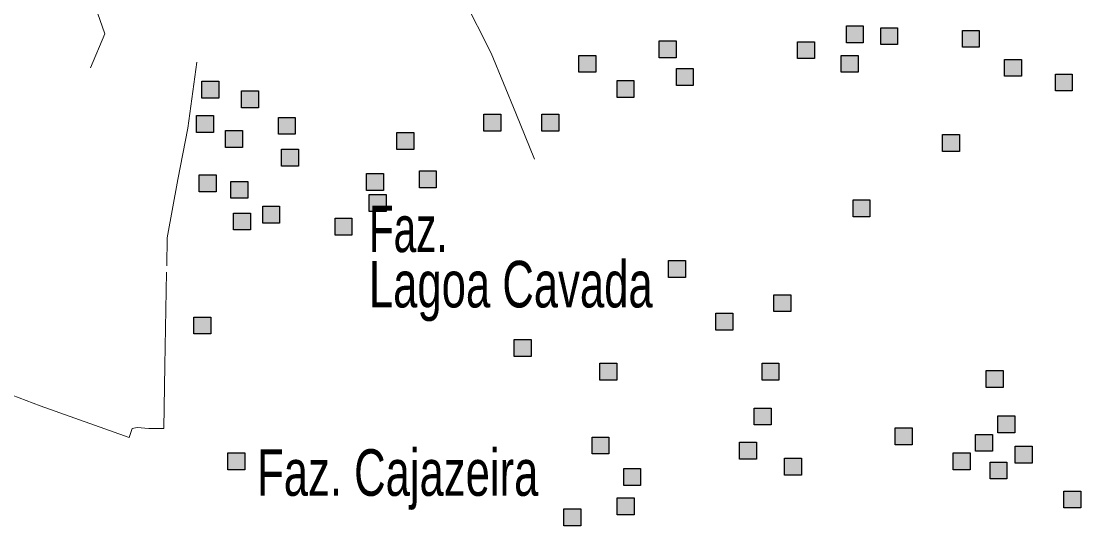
# Model space of a CAD drawing. Extents: x 445.4 to 500, y 8728.7 to 8784.
# Drawn here: x 476.005 to 479.643, y 8732.193 to 8733.927 of the extents above; entities that cross this region are included whole.
import ezdxf

# ---------------------------------------------------------------- set-up
doc = ezdxf.new("R2010")
doc.units = 0
doc.header["$LTSCALE"] = 0.064
doc.linetypes.add('DOT_DASHED', pattern=[7.7, 5, -1.2, 0.3, -1.2])
doc.layers.add('2', color=7, linetype='Continuous', lineweight=25)
doc.layers.add('22', color=7, linetype='DOT_DASHED', lineweight=13)
doc.layers.add('61', color=7, linetype='Continuous')

msp = doc.modelspace()

# ---------------------------------------------------------------- hatches: boundary and pattern name
at = {"layer": '2'}
for points in [[(478.8385, 8733.9109), (478.8965, 8733.9109), (478.8965, 8733.8529), (478.8385, 8733.8529)], [(478.9562, 8733.9046), (479.0142, 8733.9046), (479.0142, 8733.8466), (478.9562, 8733.8466)], [(479.2367, 8733.8956), (479.2947, 8733.8956), (479.2947, 8733.8376), (479.2367, 8733.8376)], [(478.196, 8733.8593), (478.254, 8733.8593), (478.254, 8733.8013), (478.196, 8733.8013)], [(478.6711, 8733.8566), (478.7291, 8733.8566), (478.7291, 8733.7986), (478.6711, 8733.7986)], [(477.92, 8733.8095), (477.978, 8733.8095), (477.978, 8733.7515), (477.92, 8733.7515)], [(478.8204, 8733.8095), (478.8784, 8733.8095), (478.8784, 8733.7515), (478.8204, 8733.7515)], [(479.3815, 8733.796), (479.4395, 8733.796), (479.4395, 8733.738), (479.3815, 8733.738)], [(478.2548, 8733.7643), (478.3128, 8733.7643), (478.3128, 8733.7063), (478.2548, 8733.7063)], [(479.556, 8733.7453), (479.614, 8733.7453), (479.614, 8733.6873), (479.556, 8733.6873)], [(476.6258, 8733.7208), (476.6838, 8733.7208), (476.6838, 8733.6628), (476.6258, 8733.6628)], [(478.0512, 8733.7235), (478.1092, 8733.7235), (478.1092, 8733.6655), (478.0512, 8733.6655)], [(476.7616, 8733.6873), (476.8196, 8733.6873), (476.8196, 8733.6293), (476.7616, 8733.6293)], [(476.6077, 8733.603), (476.6657, 8733.603), (476.6657, 8733.545), (476.6077, 8733.545)], [(476.8883, 8733.5967), (476.9463, 8733.5967), (476.9463, 8733.5387), (476.8883, 8733.5387)], [(477.5942, 8733.6076), (477.6522, 8733.6076), (477.6522, 8733.5496), (477.5942, 8733.5496)], [(477.7933, 8733.6076), (477.8513, 8733.6076), (477.8513, 8733.5496), (477.7933, 8733.5496)], [(476.7073, 8733.5515), (476.7653, 8733.5515), (476.7653, 8733.4935), (476.7073, 8733.4935)], [(477.2955, 8733.5442), (477.3535, 8733.5442), (477.3535, 8733.4862), (477.2955, 8733.4862)], [(479.1689, 8733.5379), (479.2269, 8733.5379), (479.2269, 8733.4799), (479.1689, 8733.4799)], [(476.8995, 8733.4875), (476.9575, 8733.4875), (476.9575, 8733.4295), (476.8995, 8733.4295)], [(477.1914, 8733.4038), (477.2494, 8733.4038), (477.2494, 8733.3458), (477.1914, 8733.3458)], [(477.3724, 8733.4129), (477.4304, 8733.4129), (477.4304, 8733.3549), (477.3724, 8733.3549)], [(476.6167, 8733.3993), (476.6747, 8733.3993), (476.6747, 8733.3413), (476.6167, 8733.3413)], [(476.7254, 8733.3767), (476.7834, 8733.3767), (476.7834, 8733.3187), (476.7254, 8733.3187)], [(477.2005, 8733.3314), (477.2585, 8733.3314), (477.2585, 8733.2734), (477.2005, 8733.2734)], [(478.8612, 8733.3133), (478.9192, 8733.3133), (478.9192, 8733.2553), (478.8612, 8733.2553)], [(476.7344, 8733.268), (476.7924, 8733.268), (476.7924, 8733.21), (476.7344, 8733.21)], [(476.8345, 8733.2914), (476.8925, 8733.2914), (476.8925, 8733.2334), (476.8345, 8733.2334)], [(477.0828, 8733.2499), (477.1408, 8733.2499), (477.1408, 8733.1919), (477.0828, 8733.1919)], [(478.2277, 8733.105), (478.2857, 8733.105), (478.2857, 8733.047), (478.2277, 8733.047)], [(478.5897, 8732.9873), (478.6477, 8732.9873), (478.6477, 8732.9293), (478.5897, 8732.9293)], [(476.5986, 8732.9104), (476.6566, 8732.9104), (476.6566, 8732.8524), (476.5986, 8732.8524)], [(478.3906, 8732.9239), (478.4486, 8732.9239), (478.4486, 8732.8659), (478.3906, 8732.8659)], [(477.6982, 8732.8334), (477.7562, 8732.8334), (477.7562, 8732.7754), (477.6982, 8732.7754)], [(477.9924, 8732.7519), (478.0504, 8732.7519), (478.0504, 8732.6939), (477.9924, 8732.6939)], [(478.5489, 8732.7519), (478.6069, 8732.7519), (478.6069, 8732.6939), (478.5489, 8732.6939)], [(479.3182, 8732.7269), (479.3762, 8732.7269), (479.3762, 8732.6689), (479.3182, 8732.6689)], [(478.5218, 8732.598), (478.5798, 8732.598), (478.5798, 8732.54), (478.5218, 8732.54)], [(479.3589, 8732.5708), (479.4169, 8732.5708), (479.4169, 8732.5128), (479.3589, 8732.5128)], [(479.006, 8732.53), (479.064, 8732.53), (479.064, 8732.472), (479.006, 8732.472)], [(477.9652, 8732.4984), (478.0232, 8732.4984), (478.0232, 8732.4404), (477.9652, 8732.4404)], [(479.282, 8732.5074), (479.34, 8732.5074), (479.34, 8732.4494), (479.282, 8732.4494)], [(478.472, 8732.4802), (478.53, 8732.4802), (478.53, 8732.4222), (478.472, 8732.4222)], [(479.4177, 8732.4667), (479.4757, 8732.4667), (479.4757, 8732.4087), (479.4177, 8732.4087)], [(476.7151, 8732.4438), (476.7731, 8732.4438), (476.7731, 8732.3858), (476.7151, 8732.3858)], [(478.6259, 8732.4259), (478.6839, 8732.4259), (478.6839, 8732.3679), (478.6259, 8732.3679)], [(479.2051, 8732.444), (479.2631, 8732.444), (479.2631, 8732.386), (479.2051, 8732.386)], [(478.0738, 8732.3897), (478.1318, 8732.3897), (478.1318, 8732.3317), (478.0738, 8732.3317)], [(479.3318, 8732.4123), (479.3898, 8732.4123), (479.3898, 8732.3543), (479.3318, 8732.3543)], [(479.5852, 8732.3127), (479.6432, 8732.3127), (479.6432, 8732.2547), (479.5852, 8732.2547)], [(478.0513, 8732.2894), (478.1093, 8732.2894), (478.1093, 8732.2314), (478.0513, 8732.2314)], [(477.8689, 8732.2513), (477.9269, 8732.2513), (477.9269, 8732.1933), (477.8689, 8732.1933)]]:
    msp.add_hatch(color=256, dxfattribs=at).paths.add_polyline_path(points)

# ---------------------------------------------------------------- linework, layer by layer
for points in [[(478.8385, 8733.9109), (478.8965, 8733.9109), (478.8965, 8733.8529), (478.8385, 8733.8529)], [(478.9562, 8733.9046), (479.0142, 8733.9046), (479.0142, 8733.8466), (478.9562, 8733.8466)], [(479.2367, 8733.8956), (479.2947, 8733.8956), (479.2947, 8733.8376), (479.2367, 8733.8376)], [(478.196, 8733.8593), (478.254, 8733.8593), (478.254, 8733.8013), (478.196, 8733.8013)], [(478.6711, 8733.8566), (478.7291, 8733.8566), (478.7291, 8733.7986), (478.6711, 8733.7986)], [(477.92, 8733.8095), (477.978, 8733.8095), (477.978, 8733.7515), (477.92, 8733.7515)], [(478.8204, 8733.8095), (478.8784, 8733.8095), (478.8784, 8733.7515), (478.8204, 8733.7515)], [(479.3815, 8733.796), (479.4395, 8733.796), (479.4395, 8733.738), (479.3815, 8733.738)], [(478.2548, 8733.7643), (478.3128, 8733.7643), (478.3128, 8733.7063), (478.2548, 8733.7063)], [(479.556, 8733.7453), (479.614, 8733.7453), (479.614, 8733.6873), (479.556, 8733.6873)], [(476.6258, 8733.7208), (476.6838, 8733.7208), (476.6838, 8733.6628), (476.6258, 8733.6628)], [(478.0512, 8733.7235), (478.1092, 8733.7235), (478.1092, 8733.6655), (478.0512, 8733.6655)], [(476.7616, 8733.6873), (476.8196, 8733.6873), (476.8196, 8733.6293), (476.7616, 8733.6293)], [(476.6077, 8733.603), (476.6657, 8733.603), (476.6657, 8733.545), (476.6077, 8733.545)], [(476.8883, 8733.5967), (476.9463, 8733.5967), (476.9463, 8733.5387), (476.8883, 8733.5387)], [(477.5942, 8733.6076), (477.6522, 8733.6076), (477.6522, 8733.5496), (477.5942, 8733.5496)], [(477.7933, 8733.6076), (477.8513, 8733.6076), (477.8513, 8733.5496), (477.7933, 8733.5496)], [(476.7073, 8733.5515), (476.7653, 8733.5515), (476.7653, 8733.4935), (476.7073, 8733.4935)], [(477.2955, 8733.5442), (477.3535, 8733.5442), (477.3535, 8733.4862), (477.2955, 8733.4862)], [(479.1689, 8733.5379), (479.2269, 8733.5379), (479.2269, 8733.4799), (479.1689, 8733.4799)], [(476.8995, 8733.4875), (476.9575, 8733.4875), (476.9575, 8733.4295), (476.8995, 8733.4295)], [(477.1914, 8733.4038), (477.2494, 8733.4038), (477.2494, 8733.3458), (477.1914, 8733.3458)], [(477.3724, 8733.4129), (477.4304, 8733.4129), (477.4304, 8733.3549), (477.3724, 8733.3549)], [(476.6167, 8733.3993), (476.6747, 8733.3993), (476.6747, 8733.3413), (476.6167, 8733.3413)], [(476.7254, 8733.3767), (476.7834, 8733.3767), (476.7834, 8733.3187), (476.7254, 8733.3187)], [(477.2005, 8733.3314), (477.2585, 8733.3314), (477.2585, 8733.2734), (477.2005, 8733.2734)], [(478.8612, 8733.3133), (478.9192, 8733.3133), (478.9192, 8733.2553), (478.8612, 8733.2553)], [(476.7344, 8733.268), (476.7924, 8733.268), (476.7924, 8733.21), (476.7344, 8733.21)], [(476.8345, 8733.2914), (476.8925, 8733.2914), (476.8925, 8733.2334), (476.8345, 8733.2334)], [(477.0828, 8733.2499), (477.1408, 8733.2499), (477.1408, 8733.1919), (477.0828, 8733.1919)], [(478.2277, 8733.105), (478.2857, 8733.105), (478.2857, 8733.047), (478.2277, 8733.047)], [(478.5897, 8732.9873), (478.6477, 8732.9873), (478.6477, 8732.9293), (478.5897, 8732.9293)], [(476.5986, 8732.9104), (476.6566, 8732.9104), (476.6566, 8732.8524), (476.5986, 8732.8524)], [(478.3906, 8732.9239), (478.4486, 8732.9239), (478.4486, 8732.8659), (478.3906, 8732.8659)], [(477.6982, 8732.8334), (477.7562, 8732.8334), (477.7562, 8732.7754), (477.6982, 8732.7754)], [(477.9924, 8732.7519), (478.0504, 8732.7519), (478.0504, 8732.6939), (477.9924, 8732.6939)], [(478.5489, 8732.7519), (478.6069, 8732.7519), (478.6069, 8732.6939), (478.5489, 8732.6939)], [(479.3182, 8732.7269), (479.3762, 8732.7269), (479.3762, 8732.6689), (479.3182, 8732.6689)], [(478.5218, 8732.598), (478.5798, 8732.598), (478.5798, 8732.54), (478.5218, 8732.54)], [(479.3589, 8732.5708), (479.4169, 8732.5708), (479.4169, 8732.5128), (479.3589, 8732.5128)], [(479.006, 8732.53), (479.064, 8732.53), (479.064, 8732.472), (479.006, 8732.472)], [(477.9652, 8732.4984), (478.0232, 8732.4984), (478.0232, 8732.4404), (477.9652, 8732.4404)], [(479.282, 8732.5074), (479.34, 8732.5074), (479.34, 8732.4494), (479.282, 8732.4494)], [(478.472, 8732.4802), (478.53, 8732.4802), (478.53, 8732.4222), (478.472, 8732.4222)], [(479.4177, 8732.4667), (479.4757, 8732.4667), (479.4757, 8732.4087), (479.4177, 8732.4087)], [(476.7151, 8732.4438), (476.7731, 8732.4438), (476.7731, 8732.3858), (476.7151, 8732.3858)], [(478.6259, 8732.4259), (478.6839, 8732.4259), (478.6839, 8732.3679), (478.6259, 8732.3679)], [(479.2051, 8732.444), (479.2631, 8732.444), (479.2631, 8732.386), (479.2051, 8732.386)], [(478.0738, 8732.3897), (478.1318, 8732.3897), (478.1318, 8732.3317), (478.0738, 8732.3317)], [(479.3318, 8732.4123), (479.3898, 8732.4123), (479.3898, 8732.3543), (479.3318, 8732.3543)], [(479.5852, 8732.3127), (479.6432, 8732.3127), (479.6432, 8732.2547), (479.5852, 8732.2547)], [(478.0513, 8732.2894), (478.1093, 8732.2894), (478.1093, 8732.2314), (478.0513, 8732.2314)], [(477.8689, 8732.2513), (477.9269, 8732.2513), (477.9269, 8732.1933), (477.8689, 8732.1933)]]:
    msp.add_lwpolyline(points, close=True, dxfattribs=at)
at = {"layer": '22'}
for points in [[(476.0988, 8734.8159), (476.1144, 8734.5362), (476.1207, 8734.3257), (476.157, 8734.2696), (476.1934, 8734.1805), (476.2595, 8733.9792), (476.2925, 8733.8835), (476.2433, 8733.7664)], [(477.2266, 8734.5852), (477.3271, 8734.4618), (477.4885, 8734.0769), (477.6184, 8733.8174), (477.7036, 8733.6115), (477.7681, 8733.4535)], [(475.4431, 8732.8869), (475.4532, 8732.8428), (475.6636, 8732.7716), (475.874, 8732.6801), (476.0709, 8732.6056), (476.3084, 8732.5208), (476.3763, 8732.4971), (476.3865, 8732.5276), (476.4035, 8732.531), (476.4442, 8732.5276), (476.4951, 8732.5276), (476.4985, 8732.7445), (476.5053, 8733.0868), (476.5061, 8733.1831), (476.5435, 8733.3831), (476.5774, 8733.5593), (476.6083, 8733.7868)]]:
    msp.add_lwpolyline(points, dxfattribs=at)

# ---------------------------------------------------------------- texts
at = {"layer": '61'}
for s, width, p in [('Faz.', 0.65, (477.1992, 8733.1337)), ('Lagoa Cavada', 0.7, (477.1992, 8732.9437)), ('Faz. Cajazeira', 0.7, (476.8155, 8732.2964))]:
    msp.add_text(s, height=0.16, dxfattribs=dict(at, width=width)).set_placement(p)

doc.saveas('drawing.dxf')
